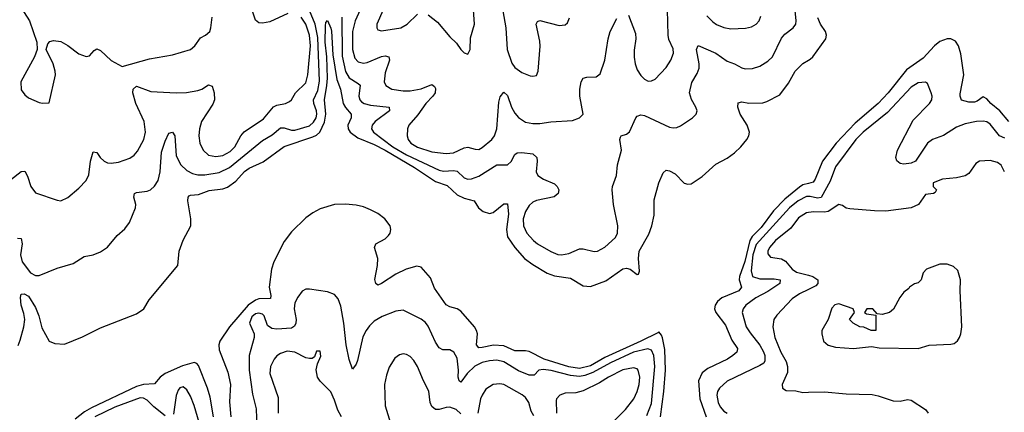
# Model space of a CAD drawing. Header units: inches. Extents: x 1449094 to 1618372, y 389908 to 534307.
# Tile 398 of 494: x 1575622 to 1581088, y 483195 to 485375. Entities that reach past the tile are written whole.
import ezdxf

# ---------------------------------------------------------------- set-up
doc = ezdxf.new("R2010")
doc.units = ezdxf.units.IN
doc.header["$MEASUREMENT"] = 0
doc.layers.add('B5478', color=7, linetype='Continuous')
doc.layers.add('B5488', color=7, linetype='Continuous')

msp = doc.modelspace()

# ---------------------------------------------------------------- linework, layer by layer
at = {"layer": 'B5478', "color": 5}
for points, elevation in [([(1575610, 484162), (1575630, 484160.7), (1575635.6, 484130), (1575626, 484070), (1575635.3, 484030), (1575681.3, 483970), (1575710, 483954.6), (1575730, 483954.3), (1575830, 483996), (1575918.8, 484021.2), (1575980.4, 484059.6), (1576030, 484070.3), (1576070, 484085.7), (1576110, 484112.2), (1576162.5, 484177.5), (1576205.7, 484214.3), (1576231.8, 484250), (1576265.1, 484330), (1576266, 484350), (1576255.4, 484390), (1576258.4, 484410), (1576270, 484415.5), (1576330, 484423.5), (1576348.7, 484431.3), (1576370, 484450.2), (1576390, 484483.1), (1576401, 484530), (1576410, 484639.5), (1576430, 484701.5), (1576450, 484745.3), (1576470, 484750.2), (1576483.2, 484730), (1576490, 484619.1), (1576516.3, 484570), (1576550, 484538.2), (1576581.7, 484521.7), (1576610, 484514.2), (1576650, 484513.5), (1576730, 484526.5), (1576786, 484554), (1576970, 484703.7), (1577023.9, 484736.1), (1577070, 484774), (1577090, 484775.6), (1577130, 484762.3), (1577150, 484762.2), (1577230, 484786.5), (1577253.6, 484806.4), (1577266.8, 484830), (1577271.4, 484850), (1577269.9, 484870), (1577254.8, 484910), (1577252.9, 484930), (1577277.4, 484982.6), (1577286.1, 485033.9), (1577276.7, 485276.7), (1577262, 485350), (1577190, 485526.4)], 440), ([(1575630, 485440.7), (1575676.4, 485370), (1575717.3, 485250), (1575718.8, 485210), (1575703.8, 485170), (1575628.7, 485030), (1575630, 484986), (1575650, 484957.3), (1575670, 484942), (1575730, 484914.8), (1575748.7, 484911.3), (1575786, 484914), (1575820.7, 485070), (1575819.5, 485090), (1575807.3, 485130), (1575769, 485210), (1575778.6, 485241.4), (1575790, 485254), (1575810, 485259.1), (1575850, 485254), (1575890, 485232), (1575950, 485186), (1575990, 485170.4), (1576010, 485175.5), (1576035.3, 485204.7), (1576050, 485213), (1576070, 485204.4), (1576130, 485148.7), (1576190, 485116.4), (1576341.8, 485158.2), (1576470, 485180.3), (1576570, 485210.4), (1576594.7, 485230), (1576625.1, 485274.9), (1576653.2, 485290), (1576677, 485310), (1576683.7, 485330), (1576689.6, 485390)], 480), ([(1577110, 485409.3), (1577010, 485363.2), (1576970, 485355.8), (1576950, 485358.9), (1576930, 485373.6), (1576904.5, 485450)], 460), ([(1577409.4, 485389.4), (1577412.5, 485172.5), (1577430, 485088.4), (1577451.7, 485051.7), (1577501.5, 485021.5), (1577511.1, 485011.1), (1577504.2, 484950), (1577509.5, 484930), (1577520, 484920), (1577534, 484910), (1577570, 484900.8), (1577673.7, 484890), (1577675.2, 484870), (1577595.2, 484810), (1577578, 484790), (1577575.2, 484770), (1577586.3, 484750), (1577693, 484670), (1577770, 484624.6), (1577950, 484539), (1577973.8, 484533.8), (1578030, 484538), (1578050, 484535), (1578090, 484497.7), (1578110, 484489.5), (1578130, 484490.9), (1578170, 484505.9), (1578270, 484569.3), (1578330, 484569), (1578350, 484587.2), (1578370, 484627.7), (1578384, 484636), (1578410, 484638.4), (1578470.7, 484630), (1578493.1, 484610), (1578494.9, 484590), (1578488.2, 484530), (1578498, 484510), (1578529.5, 484489.5), (1578590, 484463.6), (1578605.7, 484450), (1578614.3, 484430), (1578611.7, 484410), (1578588.4, 484391.6), (1578490, 484370.6), (1578470, 484362.3), (1578450, 484344.1), (1578430.1, 484310), (1578417.2, 484270), (1578419.5, 484230), (1578437.4, 484190), (1578473.7, 484150), (1578496.1, 484130), (1578570, 484088), (1578610, 484071.4), (1578630, 484068.8), (1578670, 484077.4), (1578730, 484103.2), (1578750, 484102.7), (1578810, 484087.5), (1578830, 484090.2), (1578870, 484112.2), (1578930, 484165.6), (1578940.4, 484190), (1578941.8, 484230), (1578918.9, 484350), (1578911.7, 484430), (1578913.6, 484450), (1578935.5, 484510), (1578941.2, 484570), (1578963.1, 484650), (1578954, 484710), (1578956.6, 484723.4), (1578960.9, 484730), (1578990, 484739.6), (1579007.5, 484752.5), (1579041.8, 484830), (1579050, 484840.2), (1579070, 484846.7), (1579090, 484844), (1579230, 484779.5), (1579250, 484774.4), (1579270, 484777.1), (1579290, 484786.4), (1579356, 484830), (1579378, 484850), (1579382, 484870), (1579376.2, 484890), (1579351.8, 484931.8), (1579340.9, 484970), (1579352.6, 485027.4), (1579383, 485077), (1579394.1, 485105.9), (1579394.6, 485130), (1579378.7, 485210), (1579387.4, 485232.6), (1579485.7, 485190), (1579550, 485146), (1579590.1, 485130.2), (1579630, 485107.7), (1579650, 485102.7), (1579690, 485104.4), (1579730, 485117.3), (1579774.6, 485145.4), (1579801, 485170), (1579850, 485272.6), (1579870, 485294.7), (1579915.8, 485330), (1579930.8, 485350), (1579933, 485370), (1579926, 485426)], 440), ([(1577512.1, 485430), (1577483.3, 485370), (1577469.8, 485310.2), (1577469.7, 485210), (1577482.4, 485162.4), (1577501.2, 485141.2), (1577530, 485133.9), (1577550, 485137.9), (1577630, 485170.6), (1577650, 485174.1), (1577670.3, 485170), (1577675.5, 485150), (1577650, 485080.9), (1577644.5, 485030), (1577654.3, 485010), (1577688.4, 484990), (1577750, 484979.8), (1577790, 484980.4), (1577850, 484992.2), (1577910, 485015.9), (1577924.6, 485004.6), (1577930, 484993), (1577927.7, 484970), (1577915.6, 484950), (1577876, 484910), (1577832.9, 484847.1), (1577782.8, 484790), (1577774.4, 484770), (1577772.2, 484730), (1577777.6, 484710), (1577792.4, 484690), (1577830, 484667.1), (1577910, 484642.5), (1577990, 484632.7), (1578030, 484635.4), (1578090, 484664.1), (1578110, 484667.4), (1578150, 484655.9), (1578170, 484655.5), (1578190, 484665.8), (1578243.1, 484710), (1578257.5, 484730), (1578269.9, 484770.1), (1578282.4, 484917.6), (1578290, 484946.4), (1578310, 484973.7), (1578330, 484955.3), (1578351.4, 484890), (1578370, 484855.9), (1578390, 484832.7), (1578430, 484807), (1578470, 484798.6), (1578510, 484799.3), (1578570, 484808.1), (1578690, 484814.9), (1578729, 484830), (1578749.1, 484850.9), (1578731.2, 484950), (1578731.3, 484990), (1578739.6, 485030), (1578750, 485050.6), (1578770, 485057.1), (1578822, 485058), (1578844.4, 485075.6), (1578869.9, 485150.1), (1578888, 485270), (1578899.8, 485310), (1578937.6, 485382.4)], 460), ([(1577639, 485430), (1577604.7, 485350), (1577604.2, 485330), (1577610, 485319.1), (1577630, 485314), (1577738, 485330), (1577773, 485350), (1577830, 485405.3)], 480), ([(1577890, 485402.4), (1577940.8, 485360.8), (1578010, 485280.7), (1578046, 485246), (1578070, 485210.8), (1578090, 485190.8), (1578110, 485184.7), (1578122.7, 485210), (1578124.4, 485275.6), (1578147.3, 485350), (1578140.7, 485430)], 480), ([(1578304.8, 485424.8), (1578321, 485330), (1578327.1, 485210), (1578353.3, 485133.3), (1578370, 485109.2), (1578410, 485081.8), (1578455.6, 485064.4), (1578470, 485061.7), (1578490, 485066), (1578499.8, 485090), (1578511, 485229), (1578510, 485255.3), (1578489.6, 485350), (1578495.5, 485364.5), (1578510, 485370.4), (1578617.2, 485342.8), (1578650, 485347.3), (1578662.5, 485357.5), (1578674.3, 485385.7)], 480), ([(1579000.8, 485400.8), (1579039.5, 485299.5), (1579042.2, 485270), (1579033.7, 485206.3), (1579033.5, 485166.5), (1579038, 485130), (1579050, 485096.5), (1579070, 485065.2), (1579090, 485044.4), (1579110, 485034.9), (1579130, 485036.1), (1579150, 485045.2), (1579210.4, 485109.6), (1579236.8, 485150), (1579251.8, 485190), (1579250, 485213.2), (1579225.9, 485265.9), (1579221, 485290), (1579217.4, 485430)], 460), ([(1575570, 484485.7), (1575630, 484532), (1575650, 484534), (1575665.6, 484505.6), (1575683.5, 484450), (1575710, 484413.4), (1575830, 484372.4), (1575850, 484370.4), (1575890, 484388.2), (1575950, 484440.3), (1575990, 484482), (1576005.5, 484514.5), (1576014.2, 484590), (1576030, 484642), (1576050, 484638), (1576069.4, 484609.4), (1576090, 484589.1), (1576110, 484580.2), (1576130, 484578), (1576170, 484583.5), (1576232.7, 484607.3), (1576257.3, 484622.7), (1576275.1, 484644.9), (1576310.6, 484709.4), (1576319.8, 484750), (1576312.2, 484810), (1576267.1, 484910), (1576249.8, 484970), (1576251.6, 484990), (1576270, 485006.7), (1576350, 484976.3), (1576490, 484969.2), (1576548.7, 484971.3), (1576610, 484981.8), (1576633.6, 484990), (1576670, 485014.4), (1576690, 485006.4), (1576702, 484970), (1576703, 484930), (1576694, 484906), (1576631.2, 484810), (1576619.3, 484770), (1576616.3, 484730), (1576622.3, 484690), (1576640.2, 484650), (1576670, 484623.5), (1576710, 484615.3), (1576750, 484621.6), (1576790, 484642.7), (1576815.5, 484670), (1576849.6, 484730.4), (1576868.1, 484751.9), (1576975.3, 484824.7), (1577030, 484890.9), (1577050, 484901.7), (1577097.2, 484910), (1577119.4, 484920.6), (1577130, 484930.4), (1577152.4, 484970), (1577210, 485025.2), (1577221.5, 485070), (1577236.3, 485230), (1577230.2, 485290), (1577209.9, 485350), (1577184.9, 485390)], 460), ([(1575613.1, 483566.9), (1575624.5, 483595.5), (1575645.5, 483670), (1575649.9, 483710), (1575644.7, 483744.7), (1575629.8, 483790), (1575626.6, 483833.4), (1575629.7, 483850.3), (1575647.2, 483852.8), (1575670, 483839.7), (1575710, 483777.3), (1575728.3, 483730), (1575744.8, 483664.8), (1575786.3, 483590), (1575817.3, 483577.3), (1575870, 483573.6), (1575970, 483614.3), (1576070, 483663.5), (1576270, 483742.7), (1576311.5, 483770), (1576340.5, 483819.5), (1576499.3, 484010), (1576507.6, 484090), (1576530, 484150.7), (1576571.3, 484230), (1576571, 484269), (1576554.8, 484370), (1576556.9, 484390), (1576562.6, 484397.4), (1576570, 484401.5), (1576614.9, 484405.1), (1576672.9, 484427.1), (1576750, 484436.6), (1576775.2, 484444.8), (1576821.3, 484478.7), (1576870, 484532.1), (1576896.5, 484550), (1576973.7, 484586.3), (1577090, 484670.7), (1577250, 484724.6), (1577270, 484734.5), (1577288.4, 484751.6), (1577313.1, 484806.9), (1577321.6, 484850), (1577313.2, 484930), (1577327.4, 485010), (1577329.7, 485050), (1577327.8, 485170), (1577318.5, 485250), (1577319, 485341), (1577320.9, 485359.1), (1577330, 485370.4), (1577350, 485328.2), (1577352.6, 485312.6), (1577359.6, 485179.6), (1577382.8, 485042.8), (1577402.3, 484990), (1577418.3, 484910), (1577430, 484887.3), (1577462, 484850), (1577462.8, 484830), (1577443.9, 484790), (1577444.9, 484770), (1577456.2, 484750), (1577499.7, 484719.7), (1577590, 484682.9), (1577650, 484650.3), (1577814.2, 484554.2), (1577930, 484476.2), (1577995, 484455), (1578050, 484402), (1578090, 484384.7), (1578145.3, 484370), (1578169.3, 484330), (1578195.3, 484310), (1578230, 484299.8), (1578250, 484303.8), (1578310, 484353.7), (1578330, 484353), (1578334.8, 484294.8), (1578324.8, 484210), (1578330.1, 484170), (1578370, 484110.1), (1578425, 484050), (1578470, 484016.4), (1578550, 483968.1), (1578590, 483953.6), (1578679.4, 483939.4), (1578750, 483897.5), (1578790, 483894.2), (1578875.4, 483924.6), (1578970, 483991), (1578990, 483995.4), (1579010, 483990.2), (1579050, 483960.9), (1579057.2, 483962.8), (1579062, 483978), (1579057.9, 484050), (1579061.4, 484090), (1579115, 484185), (1579131.7, 484230), (1579143.2, 484290), (1579144.7, 484375.2), (1579169.8, 484470.2), (1579194.7, 484525.3), (1579210, 484540.4), (1579230, 484536.9), (1579260, 484520), (1579310, 484467.9), (1579330, 484461.5), (1579350, 484464.4), (1579410, 484503.8), (1579486.4, 484573.6), (1579550, 484606.1), (1579590, 484636.6), (1579625.9, 484670), (1579659.2, 484710), (1579669.9, 484730), (1579674, 484750), (1579661, 484790), (1579621, 484850), (1579609.1, 484890), (1579610, 484914.4), (1579630, 484918.4), (1579670, 484912.8), (1579746.5, 484913.5), (1579770, 484920.8), (1579842.2, 484957.8), (1579890, 485022.3), (1579926.6, 485090), (1579968.5, 485131.5), (1580000, 485150.2)], 420), ([(1579437.2, 485397.2), (1579470, 485363.1), (1579490, 485348), (1579530, 485331.3), (1579570, 485324.7), (1579651.8, 485328.2), (1579683.9, 485336.1), (1579709.4, 485350), (1579727.3, 485370), (1579735.9, 485395.9)], 460), ([(1580000, 484466.2), (1579970, 484458.1), (1579950, 484445.5), (1579870, 484378.8), (1579805.9, 484314.1), (1579738.3, 484221.7), (1579688.4, 484171.6), (1579674.2, 484150), (1579648, 484032), (1579617.5, 483950), (1579615.6, 483930), (1579629.6, 483890), (1579614.4, 483870), (1579519, 483830), (1579495, 483810), (1579481.9, 483790), (1579479.5, 483770), (1579486.1, 483750), (1579539.1, 483679.1), (1579574.8, 483594.8), (1579606.2, 483550), (1579604.3, 483535.7), (1579603.2, 483530), (1579580.2, 483510), (1579550.4, 483489.5), (1579441.8, 483438.2), (1579410, 483413.8), (1579390.1, 483369.9), (1579396.6, 483270), (1579432.1, 483170)], 420), ([(1580000, 484393.5), (1579990, 484392.7), (1579944.2, 484370), (1579895.9, 484330), (1579710, 484126.3), (1579691, 484070), (1579681.6, 483981.6), (1579689.1, 483950), (1579730, 483935.8), (1579810, 483936.7), (1579843.1, 483930), (1579840.8, 483910), (1579774.8, 483865.2), (1579709.2, 483830), (1579653.6, 483790), (1579637.2, 483770), (1579632, 483750), (1579655.5, 483670), (1579676.3, 483636.3), (1579730, 483568.1), (1579750, 483531.8), (1579757.7, 483510), (1579758.3, 483481.7), (1579752, 483468), (1579730, 483454.4), (1579550, 483368), (1579506.2, 483330), (1579494.7, 483310), (1579491.7, 483290), (1579498.8, 483250), (1579510, 483225.5), (1579530, 483202), (1579548.9, 483190)], 440), ([(1579179.2, 483170), (1579197.9, 483310), (1579206.9, 483430), (1579203.1, 483543.1), (1579190.9, 483609.1), (1579184.1, 483624.1), (1579170, 483642.6), (1579164.3, 483635.7), (1579070.6, 483589.4), (1578870, 483499.1), (1578790, 483453.8), (1578730, 483438.8), (1578670, 483448.3), (1578533, 483490), (1578450, 483532.1), (1578430, 483536.8), (1578370, 483536.7), (1578310, 483564.7), (1578251.4, 483568.6), (1578190, 483554.2), (1578170, 483553.8), (1578157, 483570), (1578163.4, 483630), (1578158.2, 483650), (1578146.4, 483670), (1578070, 483756.8), (1578050, 483770.6), (1578010, 483781.2), (1577990, 483792.3), (1577924.6, 483884.6), (1577902.7, 483942.7), (1577850, 484001.6), (1577826.2, 484006.2), (1577766.4, 483990), (1577710, 483963), (1577630, 483909.8), (1577610, 483901.3), (1577598.4, 483910), (1577593.3, 483933.3), (1577607.4, 484010), (1577609.7, 484049.7), (1577592, 484110), (1577599.3, 484130), (1577650, 484158.9), (1577670, 484176.4), (1577679.1, 484190), (1577682.7, 484210), (1577678.2, 484230), (1577648.3, 484270), (1577610, 484298.7), (1577570, 484320.4), (1577530, 484336.8), (1577490, 484345.1), (1577430, 484351.9), (1577370, 484348.8), (1577290, 484324.3), (1577250, 484303.4), (1577210, 484275.2), (1577130, 484197.5), (1577090, 484144.1), (1577032.7, 484030), (1577020, 483990), (1577006.4, 483890), (1577015.6, 483844.4), (1577013.7, 483826.4), (1576950, 483825), (1576930, 483817.1), (1576890, 483789.4), (1576786.5, 483670), (1576733.7, 483590), (1576728.1, 483570), (1576730, 483542.8), (1576777.9, 483417.9), (1576791.6, 483350), (1576787.4, 483252.6), (1576794.7, 483170)], 420), ([(1580000, 484304.2), (1579990, 484302.9), (1579944.3, 484275.7), (1579902.4, 484217.6), (1579817.4, 484150), (1579785.1, 484110), (1579775.2, 484090), (1579775.2, 484075.2), (1579790, 484055.8), (1579850, 484047), (1579873.9, 484033.9), (1579909.5, 483990), (1579933.3, 483973.3), (1580000, 483956.2)], 460), ([(1579103.2, 483176.8), (1579130, 483244.9), (1579147.3, 483450), (1579142.5, 483510), (1579130, 483540.6), (1579108.3, 483548.3), (1579030, 483529.4), (1578901.9, 483470), (1578803.5, 483416.5), (1578759.9, 483400.1), (1578730, 483394.5), (1578678.9, 483398.9), (1578573.1, 483426.9), (1578527.7, 483432.3), (1578503.8, 483430), (1578478.4, 483401.6), (1578450, 483402.2), (1578390, 483424.7), (1578310, 483476), (1578270, 483484.8), (1578230, 483481.6), (1578190, 483472.2), (1578148.3, 483451.7), (1578105, 483410), (1578070, 483363.1), (1578062.2, 483370), (1578056.8, 483390), (1578057.6, 483430), (1578050, 483495.1), (1578032, 483530), (1578010, 483542), (1577970, 483542), (1577950, 483552.4), (1577930, 483584.7), (1577890, 483673.7), (1577874.3, 483694.3), (1577850, 483711.6), (1577750, 483762.3), (1577710, 483756.4), (1577633.2, 483726.8), (1577590, 483700.8), (1577564.1, 483675.9), (1577544.7, 483650), (1577526.4, 483613.6), (1577496.7, 483483.3), (1577490, 483462), (1577470, 483434), (1577450, 483488.7), (1577433.4, 483570), (1577421.9, 483690), (1577404.4, 483784.4), (1577390, 483824.5), (1577368.6, 483848.6), (1577330, 483863.5), (1577230, 483879.6), (1577210, 483878.4), (1577190, 483867), (1577165, 483835), (1577150, 483802.7), (1577146.4, 483770), (1577156.1, 483710), (1577154.4, 483690), (1577146.7, 483673.3), (1577130, 483661.8), (1577050, 483655.9), (1577020.7, 483660.7), (1576997.2, 483677.2), (1576978.9, 483730), (1576970, 483740.3), (1576950, 483746), (1576930, 483741.2), (1576910, 483726), (1576897.8, 483690), (1576923.1, 483630), (1576924, 483610), (1576896.6, 483510), (1576895.2, 483430), (1576915, 483295), (1576934.4, 483214.4), (1576937.4, 483110)], 440), ([(1580000, 483877.9), (1579950, 483853.9), (1579910, 483825.6), (1579825.4, 483734.6), (1579809.2, 483710), (1579803.2, 483670), (1579814.2, 483610), (1579846.4, 483530), (1579877.5, 483477.5), (1579884.8, 483450), (1579884, 483416), (1579854.9, 483350), (1579856.3, 483330), (1579876.4, 483316.4), (1579930, 483314), (1579970, 483305.4), (1580000, 483306.2)], 460), ([(1577408.9, 483170), (1577387.6, 483207.6), (1577370, 483262.9), (1577348.6, 483308.6), (1577290, 483367.4), (1577275, 483390), (1577268.4, 483431.5), (1577275.6, 483464.4), (1577293.1, 483506.9), (1577290, 483534), (1577270, 483534), (1577257.5, 483502.5), (1577245.5, 483494.5), (1577230, 483493.3), (1577210, 483498), (1577150, 483529), (1577105.8, 483534.2), (1577070, 483522.5), (1577050, 483508.7), (1577034, 483490), (1577014, 483450), (1577010.9, 483410), (1577056.6, 483276.6), (1577057, 483190)], 460), ([(1578070, 483187.1), (1578045.6, 483210), (1578010, 483223.1), (1577990, 483222.4), (1577950, 483210.9), (1577930, 483210.9), (1577910, 483226.9), (1577900.5, 483250), (1577893.3, 483313.3), (1577862.7, 483370), (1577830, 483449.6), (1577810, 483483.6), (1577790, 483504.7), (1577770, 483515.4), (1577750, 483518.9), (1577730, 483515.1), (1577704.5, 483495.5), (1577673.4, 483446.6), (1577657.9, 483402.1), (1577647.5, 483350), (1577650.7, 483230.7), (1577687.8, 483110)], 460), ([(1576697.3, 483170), (1576678.8, 483278.8), (1576663.7, 483330), (1576614.5, 483454.5), (1576605.8, 483465.8), (1576590, 483472.5), (1576526.2, 483453.8), (1576429.4, 483410.6), (1576400.9, 483390), (1576370, 483353.7), (1576310, 483349.9), (1576270, 483338.1), (1576020.1, 483219.9), (1575981.8, 483198.2), (1575930, 483157.5)], 420), ([(1578865.5, 483090), (1578984.2, 483210), (1579032, 483270), (1579049.9, 483310.1), (1579060.2, 483350), (1579063.6, 483390), (1579055.7, 483430), (1579050, 483437.2), (1579030, 483442.9), (1578970, 483430.4), (1578890.2, 483390), (1578841.4, 483358.6), (1578750, 483313.6), (1578710, 483303.2), (1578650, 483301.1), (1578619.5, 483290), (1578601.7, 483270), (1578599.6, 483260.4), (1578601.5, 483190)], 460), ([(1578475.2, 483175.2), (1578461, 483201), (1578447.6, 483250), (1578430, 483276.5), (1578411.3, 483291.3), (1578310, 483348.8), (1578286.6, 483353.4), (1578250, 483349.8), (1578210, 483323.5), (1578188.8, 483291.2), (1578180.7, 483270), (1578165.9, 483190)], 460), ([(1576618.1, 483138.1), (1576590, 483232), (1576570, 483284.5), (1576550, 483320.5), (1576530, 483335.8), (1576510, 483331.5), (1576501.4, 483318.6), (1576490, 483288.7), (1576475.2, 483184.8)], 440), ([(1576430, 483174.6), (1576365.8, 483225.8), (1576330, 483263), (1576310, 483274.3), (1576290, 483274.8), (1576150, 483223.2), (1576038.6, 483170)], 440)]:
    msp.add_lwpolyline(points, dxfattribs=dict(at, elevation=elevation))
at = {"layer": 'B5488', "color": 5}
for points, elevation in [([(1580000, 485150.2), (1580010, 485156.1), (1580023.9, 485170), (1580096.5, 485270), (1580100.7, 485290), (1580094.6, 485310), (1580067.8, 485350), (1580053.4, 485386.6)], 420), ([(1581113, 484810), (1581063.6, 484870), (1581013.6, 484910), (1580990, 484935.8), (1580970, 484946.2), (1580937.1, 484922.8), (1580921.9, 484918.1), (1580890, 484917.4), (1580849.4, 484929.4), (1580842, 484950), (1580843.1, 484963.1), (1580863.4, 485070), (1580846, 485186), (1580834, 485230), (1580816.3, 485256.3), (1580790, 485269.9), (1580769.8, 485269.8), (1580730, 485254.5), (1580700.7, 485230), (1580637.4, 485162.6), (1580543.9, 485096.1), (1580443.6, 484970), (1580387.5, 484910), (1580259.7, 484800.3), (1580154.2, 484690), (1580078, 484590), (1580037.5, 484490), (1580026.7, 484473.3), (1580000, 484466.2)], 420), ([(1581090, 484717), (1581061.7, 484730), (1581010, 484795.2), (1580990, 484808.3), (1580970, 484812.8), (1580934, 484810), (1580870, 484796.7), (1580821.5, 484778.5), (1580750, 484732.1), (1580689.3, 484710.7), (1580661.6, 484690), (1580593.8, 484590), (1580570, 484577.9), (1580530, 484572.7), (1580510, 484577.4), (1580491.1, 484591.1), (1580485.2, 484610), (1580494.5, 484650), (1580581.9, 484818.1), (1580672, 484910), (1580684.5, 484930), (1580686.6, 484950), (1580682, 484970), (1580662, 485022), (1580649.4, 485029.4), (1580610, 485024), (1580570, 485000.4), (1580439.8, 484860.2), (1580304.1, 484750), (1580264, 484710), (1580150, 484558), (1580120.8, 484479.2), (1580071.9, 484388.1), (1580050, 484384.9), (1580010, 484394.3), (1580000, 484393.5)], 440), ([(1581088.2, 484530), (1581070, 484566.9), (1581050, 484582.4), (1581010, 484594.4), (1580950, 484589.7), (1580930, 484576.9), (1580890, 484520.9), (1580870, 484508.2), (1580823, 484497), (1580744.7, 484490), (1580692, 484470), (1580692, 484450), (1580712, 484430), (1580703.6, 484416.4), (1580694, 484410), (1580650, 484405.2), (1580611.8, 484350), (1580570.8, 484330), (1580430, 484312.7), (1580366.4, 484313.6), (1580230, 484324.8), (1580210, 484328.8), (1580190, 484343), (1580170, 484348.6), (1580109.8, 484310.2), (1580090, 484305.7), (1580030, 484308.2), (1580000, 484304.2)], 460), ([(1580000, 483956.2), (1580024.2, 483950), (1580053.3, 483930), (1580053, 483910), (1580042, 483898), (1580000, 483877.9)], 460), ([(1580000, 483306.2), (1580090, 483308.6), (1580210, 483296.8), (1580353.4, 483293.4), (1580387.3, 483287.3), (1580470, 483258.4), (1580510, 483257.8), (1580550, 483265.4), (1580570, 483263.2), (1580650.5, 483210.5), (1580664.4, 483190)], 460)]:
    msp.add_lwpolyline(points, dxfattribs=dict(at, elevation=elevation))
at = {"layer": 'B5488', "color": 5, "elevation": 480}
msp.add_lwpolyline([(1580730, 484018), (1580656.3, 483990), (1580636.4, 483970), (1580626, 483930), (1580610, 483914), (1580590, 483909), (1580562, 483890), (1580558, 483882), (1580530, 483862), (1580507.7, 483832.3), (1580472.8, 483767.2), (1580450, 483749.2), (1580410, 483739), (1580382, 483742), (1580358, 483770), (1580324.7, 483770), (1580312, 483750), (1580322, 483742), (1580374, 483734), (1580374, 483650), (1580348.9, 483648.9), (1580308, 483668), (1580286, 483670), (1580248, 483690), (1580229, 483710), (1580255.3, 483750), (1580248, 483770), (1580170, 483798.4), (1580147.2, 483792.8), (1580130, 483773.2), (1580110.8, 483710), (1580075.5, 483650), (1580074.4, 483630), (1580083.1, 483590), (1580110, 483567.7), (1580150, 483557), (1580250.3, 483550.3), (1580350, 483560.5), (1580393.2, 483553.2), (1580610, 483549.4), (1580670, 483568.4), (1580790, 483573), (1580810, 483578), (1580828.2, 483591.8), (1580838.7, 483610), (1580846.3, 483630), (1580851.6, 483670), (1580843.5, 483870), (1580845.1, 483930), (1580830, 483982.7), (1580805.7, 484005.7), (1580770, 484017.4)], close=True, dxfattribs=at)

doc.saveas('drawing.dxf')
